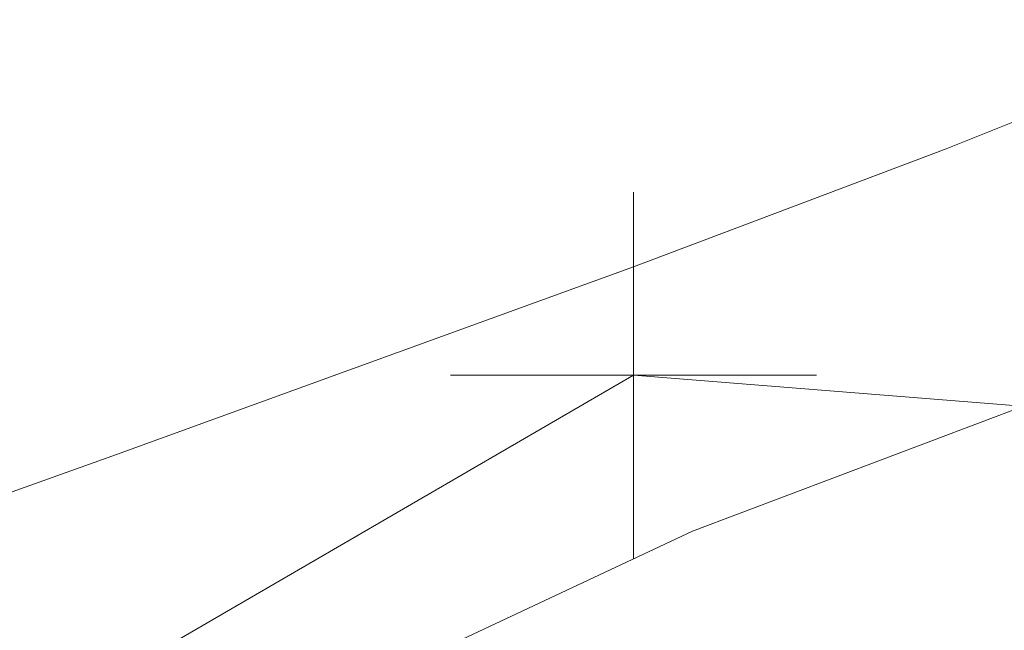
# Model space of a CAD drawing. Extents: x 1620613 to 1693141, y 557269 to 607790.
# Tile 537 of 656: x 1620849.896 to 1620851.24, y 607284.721 to 607285.554. Entities that reach past the tile are written whole.
import ezdxf

# ---------------------------------------------------------------- set-up
doc = ezdxf.new("R2010")
doc.units = 0
doc.header["$LTSCALE"] = 10
doc.header["$MEASUREMENT"] = 0
doc.linetypes.add('DGN Style 2', pattern=[7.346996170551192, 4.408197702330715, -2.938798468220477])
doc.linetypes.add('DGN Style 3', pattern=[10.28579463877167, 7.346996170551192, -2.938798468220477])
for name, color, linetype, lineweight in [('DR_X_Text', 7, 'Continuous', 0), ('DT_X_Contour_Minor', 136, 'DGN Style 3', 0), ('SV_X_Top_of_Bank', 97, 'DGN Style 2', 0), ('XS_X_Ground_Line', 92, 'DGN Style 3', 13)]:
    doc.layers.add(name, color=color, linetype=linetype, lineweight=lineweight)
doc.layers.add('SV_X_Shot_Marker (Construction)', color=2, linetype='Continuous', lineweight=0, transparency=0.5)
doc.styles.get("Standard").update_dxf_attribs({"font": 'arial.ttf'})
doc.styles.add('Style-Arial', font='arial.ttf')
doc.dimstyles.get("Standard").update_dxf_attribs({"dimtxt": 0.18, "dimasz": 0.18, "dimexe": 0.18, "dimexo": 0.0625, "dimgap": 0.09, "dimtad": 0, "dimtih": 1, "dimtoh": 1, "dimdec": 4, "dimzin": 0, "dimdsep": 46, "dimtxsty": 'Standard', "dimcen": 0.09, "dimadec": 0, "dimazin": 0, "dimtfac": 1, "dimtdec": 4, "dimtofl": 0, "dimtmove": 0, "dimatfit": 3, "dimfxl": 1, "dimtolj": 1, "dimtzin": 0, "dimarcsym": 0})

# ---------------------------------------------------------------- blocks, each defined once
blk = doc.blocks.new('SVPT_570')
at = {"layer": 'SV_X_Shot_Marker (Construction)', "transparency": 33554495}
for p, q in [((0, 0.02500000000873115), (0, -0.02499999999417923)), ((-0.02499999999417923, 7.275957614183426e-12), (0.02499999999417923, 7.275957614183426e-12))]:
    blk.add_line(p, q, dxfattribs=at)
blk.add_point((0, 7.275957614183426e-12), dxfattribs=at)
blk = doc.blocks.new('*U1004')
at = {"layer": 'DT_X_Contour_Minor', "transparency": 33554559, "elevation": 2.600041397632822, "flags": 128}
blk.add_lwpolyline([(-28.66335585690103, 51.7220972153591), (-29.30004596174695, 51.26892201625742), (-29.42493632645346, 51.18009445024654), (-29.52674023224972, 51.10782969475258), (-29.60545768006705, 51.05212774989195), (-29.66108866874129, 51.01298861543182), (-29.77865602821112, 50.93070133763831), (-29.85936793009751, 50.86308585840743), (-30.01332811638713, 50.72195487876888), (-30.24053658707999, 50.50730839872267), (-30.54099334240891, 50.21914641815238), (-31.4398757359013, 49.35269380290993), (-31.75494705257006, 49.04151269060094), (-32.02599920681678, 48.7578088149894), (-32.25303219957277, 48.50158217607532), (-32.43604603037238, 48.27283277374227), (-32.86539069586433, 47.69947068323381), (-33.16645912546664, 47.39634373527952), (-33.74765591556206, 46.91698445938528), (-34.60898106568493, 46.26139285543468), (-35.75043457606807, 45.42956892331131), (-39.16781508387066, 42.9763953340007), (-40.31616411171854, 42.11306466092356), (-41.19817581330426, 41.36295283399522), (-41.81385018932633, 40.72605985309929), (-42.16318723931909, 40.20238571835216), (-42.73963627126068, 38.95687982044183), (-42.90612817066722, 38.49162199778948), (-42.97326709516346, 38.02997795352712), (-42.94105304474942, 37.57194768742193), (-42.8094860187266, 37.1175311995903), (-41.96368295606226, 35.00535307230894), (-42.23085186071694, 34.86301205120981), (-42.26887846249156, 34.84078360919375), (-42.26845730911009, 34.83510157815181), (-42.22958840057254, 34.84596595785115), (-42.15227173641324, 34.87337674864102), (-41.70174920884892, 35.03990206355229), (-41.55750328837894, 34.74459908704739), (-41.52192420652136, 34.67397008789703), (-41.47700664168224, 34.58864150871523), (-41.4227505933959, 34.48861334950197), (-41.35915606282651, 34.37388561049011), (-41.04059179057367, 33.80419047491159), (-41.33739384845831, 33.50739783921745), (-41.41715527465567, 33.43902560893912), (-41.52923867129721, 33.36110576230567), (-41.67364403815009, 33.27363829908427), (-41.85037137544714, 33.17662321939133), (-42.36474023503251, 32.90518618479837), (-42.53114278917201, 32.8148543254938), (-42.64457380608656, 32.7474365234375), (-42.70503328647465, 32.70293277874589), (-42.71252122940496, 32.68134309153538), (-42.66186036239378, 32.65432266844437), (-42.67755569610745, 32.63433251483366), (-42.7626373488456, 32.59462737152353), (-42.91710532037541, 32.53520723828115), (-43.14095960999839, 32.45607211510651), (-43.83041947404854, 32.2187584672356), (-44.07882419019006, 32.13194548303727), (-44.30694344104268, 32.04949176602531), (-44.51477722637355, 31.9713973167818), (-44.70232554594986, 31.8976621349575), (-45.17540711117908, 31.70684733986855), (-45.33285409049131, 31.64297570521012), (-45.4503838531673, 31.59447189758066), (-45.52799640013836, 31.56133591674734), (-45.56569173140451, 31.54356776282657), (-45.61298965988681, 31.5166764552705), (-45.67505008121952, 31.48527686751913), (-45.82575790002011, 31.41124658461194), (-46.06511311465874, 31.29458560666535), (-46.39311572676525, 31.1352939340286), (-47.38598588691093, 30.65367521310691), (-47.77893061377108, 30.46683042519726), (-48.21311217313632, 30.26751010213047), (-48.68853056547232, 30.05571424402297), (-49.20518579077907, 29.83144285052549), (-50.63791550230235, 29.21675175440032), (-51.19786635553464, 28.97640033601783), (-51.80317163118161, 28.71636440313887), (-52.45383132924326, 28.4366439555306), (-53.14984545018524, 28.13723899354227), (-55.06635566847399, 27.31257974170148), (-55.97075848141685, 26.91826044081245), (-57.24658425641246, 26.35379697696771), (-58.89383299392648, 25.61918935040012), (-60.91250469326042, 24.71443756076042), (-66.79085984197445, 22.07490723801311), (-68.81696076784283, 21.16555793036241), (-70.48649718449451, 20.41715774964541), (-71.79946909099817, 19.8297066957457), (-72.75587648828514, 19.40320476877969), (-74.83087686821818, 18.4804651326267), (-75.80085483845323, 18.04787272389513), (-77.15453846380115, 17.44215022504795), (-78.89192774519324, 16.66329763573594), (-81.01302268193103, 15.71131495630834), (-87.18088338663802, 12.94185435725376), (-89.27493008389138, 12.00123585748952), (-90.93117464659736, 11.25647580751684), (-92.14961707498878, 10.70757420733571), (-92.93025736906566, 10.35453105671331), (-94.42822864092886, 9.674227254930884), (-94.98931266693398, 9.419668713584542), (-95.5490862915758, 9.16622094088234), (-96.10754951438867, 8.913883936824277), (-96.66470233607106, 8.662657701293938), (-98.14869599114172, 7.994202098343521), (-98.72580298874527, 7.734375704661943), (-99.34412873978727, 7.456238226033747), (-100.0036732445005, 7.159789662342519), (-100.7044365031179, 6.845030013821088), (-102.6280968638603, 5.981256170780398), (-103.2917161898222, 5.682352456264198), (-103.8398288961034, 5.433471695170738), (-104.2724349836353, 5.234613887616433), (-104.5895344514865, 5.085779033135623), (-105.281124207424, 4.755583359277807), (-105.5584339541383, 4.62387002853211), (-105.871670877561, 4.476376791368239), (-106.2208349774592, 4.313103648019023), (-106.6059262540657, 4.134050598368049), (-107.6807392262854, 3.635535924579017), (-108.0726961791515, 3.454136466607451), (-108.4424573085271, 3.283824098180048), (-108.7900226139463, 3.124598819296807), (-109.1153920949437, 2.976460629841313), (-109.9534496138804, 2.596208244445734), (-110.2272938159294, 2.473625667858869), (-110.4202832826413, 2.391067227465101), (-110.5324180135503, 2.348532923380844), (-110.5636980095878, 2.346022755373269), (-110.5393050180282, 2.392694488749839), (-110.5549674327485, 2.396755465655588), (-110.6202494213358, 2.37393459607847), (-110.7351509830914, 2.324231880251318), (-110.8996721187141, 2.247647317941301), (-111.4045545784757, 2.007579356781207), (-111.5737221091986, 1.9283707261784), (-111.7025628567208, 1.870795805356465), (-111.7910768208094, 1.834854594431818), (-111.8392640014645, 1.820547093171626), (-111.9139941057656, 1.811238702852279), (-111.961769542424, 1.796551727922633), (-112.049048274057, 1.759472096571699), (-112.1758303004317, 1.699999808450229), (-112.342115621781, 1.618134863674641), (-112.8382142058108, 1.369971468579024), (-113.0243978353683, 1.276749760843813), (-113.2108747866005, 1.183207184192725), (-113.3976450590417, 1.089343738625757), (-113.5847086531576, 0.9951594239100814), (-114.0839359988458, 0.7435734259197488), (-114.2528334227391, 0.6691401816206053), (-114.3851051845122, 0.6345299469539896), (-114.4807512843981, 0.6397427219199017), (-114.539771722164, 0.6847785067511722), (-114.6483253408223, 0.8579712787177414), (-114.6869702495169, 0.918884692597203), (-114.7214897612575, 0.9717303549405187), (-114.7518838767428, 1.016508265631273), (-114.7781525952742, 1.053218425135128), (-114.8911140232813, 1.205707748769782), (-115.3542570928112, 1.299337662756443), (-115.490773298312, 1.282905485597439), (-115.7018320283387, 1.193481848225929), (-115.9874332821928, 1.031066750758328), (-116.3475770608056, 0.7956601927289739), (-117.4073505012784, 0.07058742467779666), (-117.7788057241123, -0.2034798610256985), (-118.0983413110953, -0.4818771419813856), (-118.3659572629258, -0.7646044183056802), (-118.5816535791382, -1.051661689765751), (-119.0876175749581, -1.822921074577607), (-119.2910777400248, -2.112563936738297), (-119.5219852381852, -2.403047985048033), (-119.7803400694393, -2.6943732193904), (-120.0661422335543, -2.986539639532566), (-120.8648777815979, -3.766771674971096), (-121.3225887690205, -4.137671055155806), (-122.0966700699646, -4.665195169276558), (-123.1871216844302, -5.349344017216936), (-124.5939436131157, -6.190117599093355), (-128.767295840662, -8.641013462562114), (-130.2369261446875, -9.505103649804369), (-131.5158028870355, -10.25920231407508), (-132.6039260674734, -10.90330945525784), (-133.501295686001, -11.43742507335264), (-135.6399432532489, -12.71507802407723), (-136.3582963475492, -13.14499497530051), (-136.909369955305, -13.47650611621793), (-137.2931640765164, -13.70961144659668), (-137.5096787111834, -13.84431096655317), (-137.8640117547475, -14.07230193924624), (-138.2383458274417, -14.31316231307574), (-139.0955982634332, -14.86475020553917), (-140.4357690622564, -15.72706561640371), (-142.2588582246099, -16.90010854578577), (-147.7643204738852, -20.44252638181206), (-149.7222287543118, -21.68669164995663), (-151.4668569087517, -22.7623740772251), (-152.9982049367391, -23.66957366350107), (-154.3162728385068, -24.40829040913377), (-157.5467470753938, -26.15355794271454), (-158.6090805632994, -26.72762390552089), (-159.3732253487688, -27.14087114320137), (-159.8391814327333, -27.39329965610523), (-160.0069488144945, -27.48490944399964), (-160.05674356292, -27.51477724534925), (-160.0897382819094, -27.53356989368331), (-160.1513763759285, -27.56754698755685), (-160.2416578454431, -27.6167085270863), (-160.3605826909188, -27.68105451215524), (-160.7159067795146, -27.87288973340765), (-160.9950793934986, -28.03800213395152), (-161.5661041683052, -28.38946291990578), (-162.4289811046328, -28.92727209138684), (-163.5837102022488, -29.65142964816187), (-167.0521240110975, -31.83098098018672), (-168.3330390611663, -32.63164036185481), (-169.5744738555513, -33.39895500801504), (-170.7764283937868, -34.13292491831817), (-171.9389026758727, -34.83355009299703), (-174.9861937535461, -36.65742424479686), (-176.1557057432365, -37.33081155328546), (-177.3787734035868, -37.98306786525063), (-178.6553967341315, -38.61419318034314), (-179.9855757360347, -39.22418749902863), (-183.604127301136, -40.82266435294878), (-184.953786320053, -41.41113715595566), (-186.2888497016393, -41.97769792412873), (-187.6093174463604, -42.52234665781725), (-188.9151895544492, -43.04508335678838), (-192.378054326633, -44.40983184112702), (-193.6907164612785, -44.93266471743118), (-195.0315542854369, -45.47760198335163), (-196.4005677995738, -46.04464363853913), (-197.7977570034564, -46.6337896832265), (-201.5611624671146, -48.23431832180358), (-202.8068933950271, -48.76405462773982), (-203.7215320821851, -49.15286706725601), (-204.3050785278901, -49.4007556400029), (-204.557532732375, -49.50772034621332), (-204.7892876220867, -49.60506107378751), (-205.122084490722, -49.7448410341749), (-205.9466589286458, -50.09117536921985), (-207.2630109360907, -50.64406407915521), (-209.0711405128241, -51.40350716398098), (-214.5485228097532, -53.70409455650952), (-216.4640158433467, -54.50409027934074), (-218.1024582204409, -55.17863690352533), (-219.4638499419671, -55.72773442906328), (-220.5481910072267, -56.15138285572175), (-223.0703663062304, -57.11384652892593), (-223.9168219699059, -57.43714301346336), (-224.5645574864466, -57.68518471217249), (-225.0135728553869, -57.85797162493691), (-225.2638680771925, -57.95550375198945), (-225.6663618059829, -58.11524970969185), (-225.9325421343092, -58.21920330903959), (-226.429212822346, -58.41125463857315), (-227.1563738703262, -58.69140369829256), (-228.1140252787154, -59.05965048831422), (-230.9750828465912, -60.15910556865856), (-232.2341146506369, -60.64783893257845), (-233.8654168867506, -61.28944771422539), (-235.8689895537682, -62.08393191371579), (-238.244832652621, -63.03129153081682), (-245.0767748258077, -65.76141773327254), (-247.3358571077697, -66.66393429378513), (-248.9891473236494, -67.32388932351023), (-250.0366454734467, -67.74128282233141), (-250.4783515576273, -67.9161147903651), (-250.8485116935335, -68.05891799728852), (-251.1604747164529, -68.15815091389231), (-251.8187436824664, -68.34874725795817), (-252.8233185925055, -68.63070702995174), (-254.1741994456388, -69.00403022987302), (-258.2382896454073, -70.1213766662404), (-259.91491875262, -70.53719098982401), (-261.8967384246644, -70.9466241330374), (-264.1837486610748, -71.34967609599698), (-266.7759494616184, -71.74634687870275), (-274.0954056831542, -72.79562739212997), (-275.3482357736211, -73.53251449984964), (-273.6171338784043, -74.9562154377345), (-268.9020999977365, -77.06673020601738), (-261.203134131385, -79.86405880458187), (-236.6939825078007, -88.23935350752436), (-228.6428515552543, -90.981510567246), (-222.8713224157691, -92.92651071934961), (-219.3793950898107, -94.07435396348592), (-218.1670695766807, -94.42504030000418), (-217.9736706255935, -94.29732798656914), (-217.8612127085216, -94.28280657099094), (-217.6688881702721, -94.33502655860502), (-217.3966970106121, -94.45398794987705), (-217.0446392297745, -94.63969074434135), (-215.9993296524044, -95.22388673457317), (-215.6384696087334, -95.41272896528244), (-215.3398716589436, -95.54110866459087), (-215.1035358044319, -95.60902583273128), (-214.9294620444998, -95.61648046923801), (-214.2623960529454, -95.51018953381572), (-212.4236245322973, -94.90701760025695), (-211.3693692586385, -95.27248518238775), (-208.9946483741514, -96.62739018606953), (-205.2994618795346, -98.9717326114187), (-200.2838097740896, -102.305512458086), (-185.1481166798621, -112.5148419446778), (-180.6644119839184, -115.3006257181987), (-178.5650677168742, -116.0009799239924), (-178.8500838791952, -114.6159045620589), (-181.5194604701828, -111.1453996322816), (-191.8169452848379, -99.1101470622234), (-195.1750249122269, -95.14225500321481), (-197.5261501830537, -92.26501825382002), (-198.8703210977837, -90.47843681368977), (-199.2075376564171, -89.7825106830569), (-198.4316547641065, -89.0797177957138), (-195.4061593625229, -87.93956867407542), (-194.7024538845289, -87.65115346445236), (-193.8879783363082, -87.27454317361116), (-192.9627327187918, -86.8097378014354), (-191.9267170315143, -86.25673734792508), (-189.0163151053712, -84.6644760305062), (-187.885862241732, -84.08033551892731), (-186.6773050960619, -83.52210997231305), (-185.3906436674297, -82.98979939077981), (-184.0258779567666, -82.48340377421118), (-180.2823636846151, -81.167568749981), (-179.0181060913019, -80.7215757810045), (-178.0329690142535, -80.37047314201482), (-177.3269524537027, -80.11426083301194), (-176.9000564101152, -79.95293885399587), (-176.1338276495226, -79.64926735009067), (-175.8762315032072, -79.54731187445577), (-175.6781146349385, -79.46919907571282), (-175.5394770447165, -79.4149289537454), (-175.4603187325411, -79.3845015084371), (-175.3285356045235, -79.33515189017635), (-174.8662217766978, -79.15331559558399), (-173.5781176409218, -78.64481892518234), (-171.4642231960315, -77.80966187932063), (-168.5245384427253, -76.64784445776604), (-159.584325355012, -73.11411749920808), (-156.6458573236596, -71.9527562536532), (-154.5356130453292, -71.11896773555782), (-153.2535925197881, -70.61275194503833), (-152.7997957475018, -70.43410888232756), (-152.6939693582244, -70.39449101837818), (-152.6463643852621, -70.37338774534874), (-152.5829192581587, -70.33979132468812), (-152.503633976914, -70.2937017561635), (-152.408508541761, -70.23511903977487), (-152.1337205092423, -70.06224093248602), (-152.0269385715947, -69.99821415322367), (-151.9126837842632, -69.93579239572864), (-151.7909561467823, -69.87497566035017), (-151.6617556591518, -69.81576394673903), (-151.307257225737, -69.6600060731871), (-150.7865892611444, -69.44654054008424), (-149.4904591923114, -68.92296234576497), (-147.4188670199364, -68.08927149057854), (-144.5718127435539, -66.94546797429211), (-135.9457185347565, -63.48184171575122), (-133.0872926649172, -62.33768157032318), (-130.9815857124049, -61.50292082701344), (-129.6285976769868, -60.97755948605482), (-129.0283285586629, -60.76159754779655), (-128.4312361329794, -60.59823158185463), (-128.1976767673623, -60.5043540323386), (-127.9448179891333, -60.34524585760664), (-127.6726597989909, -60.12090705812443), (-127.3812021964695, -59.83133763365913), (-125.9760347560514, -58.32780886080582), (-125.8161657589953, -58.21285156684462), (-125.7512496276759, -58.17585428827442), (-125.6250165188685, -58.1141298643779), (-125.4374664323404, -58.02767829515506), (-125.1885993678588, -57.91649958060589), (-124.4431978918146, -57.58705348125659), (-124.1611560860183, -57.4587819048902), (-123.8740817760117, -57.32105175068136), (-123.5819749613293, -57.17386301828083), (-123.2848356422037, -57.01721570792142), (-122.485754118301, -56.5868781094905), (-122.2091005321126, -56.43948820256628), (-121.978450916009, -56.32007168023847), (-121.7938052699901, -56.2286285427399), (-121.6551635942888, -56.16515879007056), (-121.1155117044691, -55.93423784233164), (-120.8633052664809, -55.59544713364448), (-120.8215244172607, -55.51844386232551), (-120.8042703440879, -55.43263006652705), (-120.8115430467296, -55.33800574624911), (-120.843342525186, -55.23457090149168), (-120.9608435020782, -54.94699728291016), (-121.000999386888, -54.84809745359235), (-121.0333413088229, -54.767078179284), (-121.0578692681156, -54.70393946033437), (-121.0745832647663, -54.65868129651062), (-121.134349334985, -54.48919782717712), (-120.8391535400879, -54.3255671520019), (-120.7496332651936, -54.27642424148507), (-120.6075849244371, -54.19912294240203), (-120.4130085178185, -54.09366325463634), (-120.165904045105, -53.96004517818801), (-119.4369213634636, -53.56618578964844), (-119.1930260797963, -53.43487928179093), (-119.0080772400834, -53.33635429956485), (-118.8820748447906, -53.2706108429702), (-118.8150188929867, -53.23764891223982), (-118.7147982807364, -53.19345913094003), (-118.6559550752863, -53.16767004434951), (-118.5545909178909, -53.12344512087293), (-118.4107058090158, -53.06078436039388), (-118.2242997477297, -52.97968776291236), (-117.6705223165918, -52.73884905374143), (-117.4885509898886, -52.65940803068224), (-117.3579700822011, -52.60171399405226), (-117.278779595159, -52.56576694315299), (-117.2509795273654, -52.55156687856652), (-117.2453665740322, -52.54269602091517), (-117.2033268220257, -52.52277257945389), (-117.0814172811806, -52.4696553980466), (-116.879637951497, -52.38334447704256), (-116.597988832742, -52.26383981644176), (-115.7404314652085, -51.90090240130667), (-115.3795960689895, -51.74519667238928), (-114.9402579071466, -51.55028254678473), (-114.4224169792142, -51.316160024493), (-113.8260732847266, -51.04282910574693), (-112.1311530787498, -50.26166879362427), (-111.4732828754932, -49.95998472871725), (-110.7708624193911, -49.64080276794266), (-110.0238917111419, -49.30412291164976), (-109.2323707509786, -48.94994515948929), (-107.0622478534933, -47.98214062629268), (-106.2708308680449, -47.62965386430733), (-105.524172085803, -47.29804697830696), (-104.8222715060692, -46.98731996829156), (-104.1651291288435, -46.6974728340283), (-102.4724270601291, -45.95238697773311), (-101.6161663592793, -45.57374351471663), (-100.3169108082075, -44.99662751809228), (-98.57466040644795, -44.22103898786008), (-96.38941515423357, -43.2469779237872), (-89.97143468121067, -40.38485170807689), (-87.75575667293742, -39.39607936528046), (-85.9222080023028, -38.57635699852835), (-84.47078867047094, -37.92568460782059), (-83.4014986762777, -37.44406219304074), (-81.05956447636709, -36.38513572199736), (-80.23220259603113, -36.01111022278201), (-79.50656760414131, -35.68322857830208), (-78.88265950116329, -35.40149078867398), (-78.36047828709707, -35.16589685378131), (-77.10363090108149, -34.59917150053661), (-76.39172531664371, -34.27964198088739), (-75.1986441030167, -33.74609743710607), (-73.52438726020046, -32.99853786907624), (-71.36895478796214, -32.03696327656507), (-64.97956735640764, -29.18741099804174), (-62.83160034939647, -28.22902048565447), (-61.17973990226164, -27.49101315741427), (-60.02398601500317, -26.97338901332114), (-59.36433868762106, -26.67614805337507), (-58.26675456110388, -26.17734973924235), (-57.89447235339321, -26.00785803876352), (-57.60081382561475, -25.87348167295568), (-57.38577897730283, -25.77422064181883), (-57.24936780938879, -25.71007494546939), (-56.99043626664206, -25.58584020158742), (-56.85282068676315, -25.51876037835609), (-56.63417260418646, -25.41069696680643), (-56.33449201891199, -25.26164996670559), (-55.95377893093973, -25.07161937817), (-54.8305006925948, -24.51022635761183), (-54.42835901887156, -24.31061814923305), (-54.06439267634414, -24.13283828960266), (-53.73860166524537, -23.97688677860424), (-53.45098598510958, -23.84276361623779), (-52.73491127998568, -23.51420631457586), (-52.49968865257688, -23.40738071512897), (-52.33107679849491, -23.33332189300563), (-52.22907571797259, -23.2920298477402), (-52.19368541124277, -23.28350457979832), (-52.1881256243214, -23.30445956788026), (-52.1602433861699, -23.29867513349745), (-52.08076651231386, -23.26560558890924), (-51.94969500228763, -23.20525093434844), (-51.76702885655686, -23.11761116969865), (-51.21112628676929, -22.84752498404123), (-50.9964290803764, -22.74327124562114), (-50.76926438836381, -22.63307466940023), (-50.52963221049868, -22.5169352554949), (-50.27753254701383, -22.39485300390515), (-49.58864346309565, -22.06137654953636), (-49.37009269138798, -21.95659541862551), (-49.23110718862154, -21.89235936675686), (-49.17168695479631, -21.86866839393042), (-49.19183198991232, -21.88552250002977), (-49.35163910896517, -21.98452688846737), (-49.3771247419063, -22.00460700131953), (-49.33372630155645, -21.99059404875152), (-49.22144378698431, -21.94248803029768), (-49.04027719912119, -21.86028894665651), (-48.46532086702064, -21.59563396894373), (-48.25667408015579, -21.52164932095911), (-48.06195096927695, -21.49818661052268), (-47.88115153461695, -21.5252458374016), (-47.71427577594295, -21.6028270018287), (-47.28783865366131, -21.87707269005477), (-47.14352265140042, -21.97119530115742), (-47.03040248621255, -22.04787886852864), (-46.94847815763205, -22.10712339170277), (-46.89774966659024, -22.14892887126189), (-46.80406813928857, -22.23715809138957), (-46.77389289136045, -22.26847884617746), (-46.75362829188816, -22.29626919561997), (-46.74327434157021, -22.32052913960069), (-46.7428310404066, -22.34125867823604), (-46.76388714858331, -22.42975891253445), (-46.48259858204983, -22.47773711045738), (-46.3857663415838, -22.45273684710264), (-46.21582186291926, -22.35717397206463), (-45.97276514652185, -22.19104848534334), (-45.65659619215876, -21.95436038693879), (-44.71599599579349, -21.22910864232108), (-44.29573215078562, -20.9127490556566), (-43.74039076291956, -20.50760910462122), (-43.04997183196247, -20.01368878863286), (-42.22447535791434, -19.43098810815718), (-39.84304803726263, -17.75874580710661), (-39.00926831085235, -17.12909249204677), (-38.29399962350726, -16.49431427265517), (-37.6972419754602, -15.85441114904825), (-37.21899536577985, -15.20938312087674), (-36.10168579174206, -13.48247517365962), (-35.68341225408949, -12.89396085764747), (-35.26657382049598, -12.42359887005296), (-34.85117049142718, -12.07138921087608), (-34.4372022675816, -11.83733188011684), (-33.33520047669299, -11.37071543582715), (-32.96555148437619, -11.21419636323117), (-32.68310585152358, -11.09460147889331), (-32.48786357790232, -11.01193078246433), (-32.37982466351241, -10.96618427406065), (-32.20799203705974, -10.89342583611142), (-31.81004378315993, -10.61468690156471), (-30.74507349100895, -9.83303892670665), (-29.01308116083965, -8.548481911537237), (-26.61406679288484, -6.761015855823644), (-19.32733242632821, -1.323894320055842), (-16.91412359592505, 0.4734842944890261), (-15.13954787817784, 1.787778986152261), (-14.00360527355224, 2.618989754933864), (-13.50629578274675, 2.967116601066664), (-13.03164795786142, 3.251342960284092), (-12.84495030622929, 3.368106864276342), (-12.6408432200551, 3.505228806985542), (-12.41932669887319, 3.662708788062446), (-12.18040074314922, 3.840546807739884), (-11.520052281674, 4.341925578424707), (-11.00302574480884, 4.681154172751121), (-9.947207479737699, 5.322805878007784), (-8.352597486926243, 6.266880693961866), (-6.219195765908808, 7.513378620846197), (4.993859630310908, 14.0360228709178), (5.909814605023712, 14.30634518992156), (6.092026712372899, 14.36251355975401), (6.246110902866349, 14.41516624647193), (6.372067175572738, 14.46430325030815), (6.46989553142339, 14.50992457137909), (6.693267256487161, 14.62689385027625), (7.10172760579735, 14.73841521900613), (8.159579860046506, 14.98525236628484), (9.866824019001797, 15.36740529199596), (12.22346008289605, 15.88487399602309), (19.37367879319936, 17.44521157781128), (21.74557896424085, 17.89900309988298), (23.49861544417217, 18.09012447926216), (24.63278823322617, 18.01857571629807), (25.14809733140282, 17.68435681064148), (26.10885784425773, 15.51177158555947)], dxfattribs=at)
blk = doc.blocks.new('TerminatorOpen_0.5')
at = {"color": 0, "linetype": 'ByBlock', "lineweight": -2}
for q in [(-1, 0.25), (-1, 0), (-1, -0.25)]:
    blk.add_line((0, 0), q, dxfattribs=at)

msp = doc.modelspace()

# ---------------------------------------------------------------- linework, layer by layer
at = {"layer": 'SV_X_Top_of_Bank', "extrusion": (0.168901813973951, -0.4467975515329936, 0.8785465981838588), "elevation": 3356.978483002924, "flags": 128}
msp.add_lwpolyline([(1730947.770607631, -3965.265990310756), (1730946.805849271, -3964.96904812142), (1730946.663359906, -3964.804005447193), (1730941.67030618, -3965.055207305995), (1730939.350192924, -3965.361981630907), (1730937.749893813, -3967.172645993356), (1730926.574366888, -3968.532772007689), (1730874.446998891, -3968.466137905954), (1730864.586120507, -3969.339779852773), (1730855.732144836, -3969.748913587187), (1730845.815665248, -3968.420788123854), (1730844.088985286, -3969.592587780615), (1730838.536446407, -3969.077424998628), (1730833.231231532, -3969.713117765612)], dxfattribs=at)
at = {"layer": 'XS_X_Ground_Line'}
msp.add_polyline3d([(1620748.095000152, 607291.7848107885, 1053.2428), (1620779.569000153, 607288.790110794, 1049.705200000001), (1620808.741000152, 607301.6346107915, 1050.297), (1620814.860000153, 607301.8937107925, 1045.258), (1620812.283100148, 607290.972910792, 1044.117), (1620815.493600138, 607284.813310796, 1044.985400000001), (1620812.734000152, 607269.0318107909, 1053.545699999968), (1620817.164000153, 607272.3163107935, 1052.106900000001), (1620822.663000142, 607273.4724107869, 1052.6158), (1620823.777000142, 607275.4086107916, 1052.462400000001), (1620833.831000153, 607276.8566107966, 1053.729599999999), (1620842.089000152, 607280.050810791, 1054.4615), (1620850.734000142, 607285.0688107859, 1053.2798), (1620880.059000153, 607282.7307107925, 1054.411), (1620881.962000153, 607280.4428107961, 1054.711700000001), (1620895.902000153, 607261.523010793, 1055.1082), (1620889.382000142, 607213.696010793, 1053.849200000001)], dxfattribs=at)

# ---------------------------------------------------------------- block references
at = {"layer": 'DT_X_Contour_Minor', "transparency": 33554559}
msp.add_blockref('*U1004', (1621028.060791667, 607365.3311666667, 1050.599958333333), dxfattribs=at)
at = {"layer": 'SV_X_Shot_Marker (Construction)', "transparency": 33554495, "xscale": 10, "yscale": 10, "zscale": 10}
msp.add_blockref('SVPT_570', (1620850.734000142, 607285.0688107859, 1053.2798), dxfattribs=at)

# ---------------------------------------------------------------- leaders
at = {"layer": 'DR_X_Text', "annotation_type": 0, "has_hookline": 1, "hookline_direction": 1}
msp.add_leader([(1620881.245000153, 607312.333310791, 1046.267599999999), (1620804.679557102, 607276.0227453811, 1046.267599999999), (1620803.279557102, 607276.0227453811, 1046.267599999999)], dimstyle='Standard', override={"dimscale": 10, "dimtxt": 0.14, "dimasz": 0.14, "dimgap": 0.07000000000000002, "dimtad": 0, "dimtxsty": 'Style-Arial', "dimldrblk": 'TerminatorOpen_0.5'}, dxfattribs=at)

doc.saveas('drawing.dxf')
